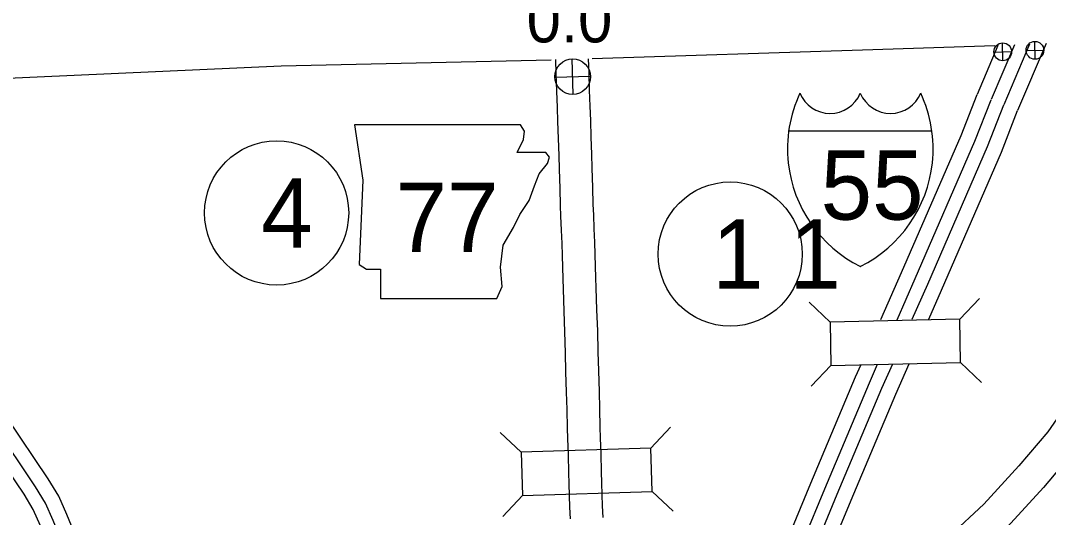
# Model space of a CAD drawing. Extents: x -939622 to -934222, y 1383701 to 1385301.
# Drawn here: x -935576.68 to -935548.43, y 1384547.65 to 1384561.29 of the extents above; entities that cross this region are included whole.
import ezdxf

# ---------------------------------------------------------------- set-up
doc = ezdxf.new("R2010")
doc.units = 0
for name, color, linetype in [('10', 7, 'Continuous'), ('15', 7, 'Continuous'), ('19', 7, 'Continuous'), ('2', 7, 'Continuous'), ('20', 7, 'Continuous'), ('21', 7, 'Continuous'), ('23', 7, 'Continuous'), ('25', 7, 'Continuous'), ('26', 7, 'Continuous'), ('27', 7, 'Continuous')]:
    doc.layers.add(name, color=color, linetype=linetype)

msp = doc.modelspace()

# ---------------------------------------------------------------- linework, layer by layer
at = {"layer": '10'}
for points in [[(-935561.786, 1384554.833), (-935561.799, 1384555.168), (-935561.812, 1384555.53), (-935561.829, 1384555.919), (-935561.839, 1384556.212), (-935561.851, 1384556.675), (-935561.867, 1384557.209), (-935561.878, 1384557.582), (-935561.899, 1384558.051), (-935561.91, 1384558.52), (-935561.922, 1384558.903), (-935561.942, 1384559.346), (-935561.956, 1384559.821), (-935561.967, 1384560.215)], [(-935560.887, 1384554.869), (-935560.9, 1384555.201), (-935560.912, 1384555.565), (-935560.929, 1384555.954), (-935560.939, 1384556.24), (-935560.951, 1384556.7), (-935560.967, 1384557.236), (-935560.978, 1384557.616), (-935560.999, 1384558.082), (-935561.01, 1384558.545), (-935561.023, 1384558.937), (-935561.042, 1384559.38), (-935561.057, 1384559.847), (-935561.067, 1384560.24)], [(-935561.57, 1384547.611), (-935561.583, 1384547.933), (-935561.605, 1384548.566), (-935561.611, 1384548.881), (-935561.625, 1384549.352), (-935561.64, 1384549.809), (-935561.647, 1384550.099), (-935561.661, 1384550.609), (-935561.672, 1384551.081), (-935561.691, 1384551.647), (-935561.703, 1384552.166), (-935561.718, 1384552.742), (-935561.74, 1384553.31), (-935561.761, 1384553.916), (-935561.771, 1384554.197), (-935561.786, 1384554.84)], [(-935560.671, 1384547.648), (-935560.684, 1384547.967), (-935560.705, 1384548.59), (-935560.711, 1384548.904), (-935560.725, 1384549.38), (-935560.74, 1384549.836), (-935560.748, 1384550.123), (-935560.762, 1384550.631), (-935560.772, 1384551.106), (-935560.791, 1384551.672), (-935560.803, 1384552.189), (-935560.819, 1384552.771), (-935560.84, 1384553.343), (-935560.862, 1384553.947), (-935560.871, 1384554.223), (-935560.887, 1384554.862)]]:
    msp.add_lwpolyline(points, dxfattribs=at)
at = {"layer": '15'}
for points in [[(-935546.664, 1384552.885), (-935547.435, 1384551.507), (-935547.888, 1384550.805), (-935548.451, 1384549.994), (-935549.245, 1384549.064), (-935550.202, 1384548.015), (-935551.13, 1384547.155), (-935552.39, 1384546.124), (-935554.177, 1384544.778), (-935556.126, 1384543.201), (-935559.6, 1384540.652)], [(-935545.878, 1384552.445), (-935546.664, 1384551.042), (-935547.14, 1384550.304), (-935547.738, 1384549.443), (-935548.57, 1384548.468), (-935549.563, 1384547.381), (-935550.539, 1384546.476), (-935551.834, 1384545.416), (-935553.623, 1384544.069), (-935555.576, 1384542.488), (-935559.068, 1384539.927)]]:
    msp.add_lwpolyline(points, dxfattribs=at)
at = {"layer": '19'}
for points in [[(-935549.821, 1384560.603), (-935550.392, 1384559.258)], [(-935549.364, 1384560.622), (-935550.005, 1384559.115)], [(-935548.95, 1384560.638), (-935549.66, 1384558.969)], [(-935548.494, 1384560.657), (-935549.277, 1384558.815)], [(-935553.037, 1384553.077), (-935552.469, 1384554.367), (-935550.832, 1384558.134), (-935550.391, 1384559.261)], [(-935552.587, 1384553.075), (-935552.091, 1384554.202), (-935550.451, 1384557.976), (-935550.007, 1384559.11)], [(-935552.173, 1384553.085), (-935551.747, 1384554.052), (-935550.104, 1384557.833), (-935549.658, 1384558.974)], [(-935551.721, 1384553.089), (-935551.369, 1384553.886), (-935549.723, 1384557.676), (-935549.277, 1384558.815)], [(-935574.523, 1384545.597), (-935574.846, 1384546.375), (-935575.409, 1384547.724), (-935575.63, 1384548.229), (-935575.918, 1384548.709), (-935577.07, 1384550.404), (-935578.794, 1384552.829), (-935580.938, 1384555.79), (-935582.044, 1384557.263)], [(-935574.902, 1384545.436), (-935575.227, 1384546.216), (-935575.788, 1384547.562), (-935575.997, 1384548.04), (-935576.266, 1384548.486), (-935577.409, 1384550.168), (-935579.129, 1384552.588), (-935581.27, 1384555.545), (-935582.374, 1384557.015)], [(-935575.247, 1384545.288), (-935575.573, 1384546.072), (-935576.133, 1384547.414), (-935576.331, 1384547.867), (-935576.582, 1384548.284), (-935577.717, 1384549.954), (-935579.434, 1384552.37), (-935581.572, 1384555.322), (-935582.674, 1384556.79)], [(-935560.442, 1384542.19), (-935558.678, 1384543.42), (-935558.062, 1384543.832), (-935557.718, 1384544.156), (-935557.519, 1384544.351), (-935557.396, 1384544.498), (-935557.155, 1384544.794), (-935556.759, 1384545.251), (-935556.447, 1384545.631), (-935556.142, 1384546.085), (-935555.814, 1384546.662), (-935555.532, 1384547.214), (-935554.96, 1384548.588), (-935553.73, 1384551.504), (-935553.581, 1384551.842)], [(-935560.206, 1384541.852), (-935558.445, 1384543.079), (-935557.804, 1384543.508), (-935557.432, 1384543.859), (-935557.216, 1384544.07), (-935557.078, 1384544.235), (-935556.839, 1384544.528), (-935556.443, 1384544.985), (-935556.116, 1384545.385), (-935555.791, 1384545.868), (-935555.451, 1384546.466), (-935555.157, 1384547.041), (-935554.579, 1384548.429), (-935553.351, 1384551.341), (-935553.125, 1384551.854)], [(-935559.991, 1384541.544), (-935558.234, 1384542.769), (-935557.57, 1384543.213), (-935557.172, 1384543.588), (-935556.941, 1384543.815), (-935556.789, 1384543.996), (-935556.552, 1384544.287), (-935556.156, 1384544.744), (-935555.814, 1384545.161), (-935555.472, 1384545.67), (-935555.121, 1384546.288), (-935554.817, 1384546.883), (-935554.234, 1384548.284), (-935553.007, 1384551.192), (-935552.711, 1384551.865)], [(-935559.755, 1384541.206), (-935558.001, 1384542.429), (-935557.312, 1384542.89), (-935556.886, 1384543.291), (-935556.637, 1384543.535), (-935556.471, 1384543.733), (-935556.236, 1384544.022), (-935555.841, 1384544.478), (-935555.483, 1384544.915), (-935555.121, 1384545.453), (-935554.758, 1384546.092), (-935554.442, 1384546.71), (-935553.853, 1384548.124), (-935552.628, 1384551.029), (-935552.26, 1384551.865)]]:
    msp.add_lwpolyline(points, dxfattribs=at)
at = {"layer": '2'}
for points in [[(-935577.699, 1384564.341), (-935577.454, 1384559.69), (-935569.514, 1384560.045), (-935562.097, 1384560.212)], [(-935560.966, 1384560.243), (-935553.545, 1384560.486), (-935549.902, 1384560.606)]]:
    msp.add_lwpolyline(points, dxfattribs=at)
at = {"layer": '20'}
for p, q in [((-935554.432, 1384553.008), (-935555.004, 1384553.556)), ((-935550.869, 1384553.085), (-935550.321, 1384553.657)), ((-935554.407, 1384551.821), (-935554.954, 1384551.249)), ((-935550.843, 1384551.897), (-935550.271, 1384551.349)), ((-935559.361, 1384549.55), (-935558.82, 1384550.128)), ((-935562.924, 1384549.434), (-935563.501, 1384549.976)), ((-935559.323, 1384548.362), (-935558.745, 1384547.821)), ((-935562.885, 1384548.247), (-935563.427, 1384547.669))]:
    msp.add_line(p, q, dxfattribs=at)
for points in [[(-935554.407, 1384551.821), (-935550.843, 1384551.897), (-935550.869, 1384553.085), (-935554.432, 1384553.008)], [(-935562.885, 1384548.247), (-935559.323, 1384548.362), (-935559.361, 1384549.55), (-935562.924, 1384549.434)]]:
    msp.add_lwpolyline(points, close=True, dxfattribs=at)
at = {"layer": '21'}
msp.add_lwpolyline([(-935567.5, 1384558.424), (-935567.272, 1384556.902), (-935567.373, 1384554.593), (-935567.17, 1384554.466), (-935566.79, 1384554.466), (-935566.79, 1384553.654), (-935563.592, 1384553.654), (-935563.44, 1384553.983), (-935563.491, 1384554.516), (-935563.414, 1384555.125), (-935563.135, 1384555.608), (-935562.958, 1384555.963), (-935562.704, 1384556.344), (-935562.552, 1384556.75), (-935562.425, 1384557.079), (-935562.196, 1384557.359), (-935562.146, 1384557.536), (-935562.247, 1384557.663), (-935563.034, 1384557.663), (-935562.856, 1384558.018), (-935562.831, 1384558.247), (-935562.936, 1384558.422)], close=True, dxfattribs=at)
at = {"layer": '23'}
msp.add_line((-935555.567, 1384558.263), (-935551.634, 1384558.263), dxfattribs=at)
for centre, radius, start, end in [((-935551.913, 1384557.75), 3.69, 155.2204, 185.7928), ((-935554.43, 1384559.636), 0.899, 202.1459, 337.3414), ((-935552.771, 1384559.636), 0.899, 202.6586, 337.8541), ((-935555.289, 1384557.75), 3.69, 354.2072, 24.7796), ((-935551.98, 1384557.782), 3.626, 186.3923, 243.4571), ((-935555.221, 1384557.782), 3.626, 296.5429, 353.6077)]:
    msp.add_arc(centre, radius, start, end, dxfattribs=at)
at = {"layer": '26'}
for p, q in [((-935549.682, 1384560.184), (-935549.693, 1384560.672)), ((-935548.795, 1384560.226), (-935548.806, 1384560.714)), ((-935561.494, 1384559.257), (-935561.517, 1384560.234)), ((-935549.932, 1384560.422), (-935549.443, 1384560.434)), ((-935549.045, 1384560.465), (-935548.557, 1384560.476)), ((-935561.994, 1384559.734), (-935561.017, 1384559.757))]:
    msp.add_line(p, q, dxfattribs=at)
for centre, radius in [((-935549.687, 1384560.428), 0.244), ((-935548.801, 1384560.47), 0.244), ((-935561.506, 1384559.745), 0.488)]:
    msp.add_circle(centre, radius, dxfattribs=at)
at = {"layer": '27'}
for centre in [(-935569.642, 1384556.005), (-935557.176, 1384554.877)]:
    msp.add_circle(centre, 1.98, dxfattribs=at)

# ---------------------------------------------------------------- texts
at = {"layer": '21'}
msp.add_text('77', height=1.9008, dxfattribs=at).set_placement((-935566.372, 1384554.936))
at = {"layer": '23'}
msp.add_text('55', height=1.9008, dxfattribs=at).set_placement((-935554.691, 1384555.821))
at = {"layer": '25'}
msp.add_text('0.0', height=1.2672, dxfattribs=at).set_placement((-935562.772, 1384560.687))
at = {"layer": '27'}
for s, height, p in [('4', 1.901, (-935570.067, 1384555.055)), ('1 1', 1.9008, (-935557.672, 1384553.927))]:
    msp.add_text(s, height=height, dxfattribs=at).set_placement(p)

doc.saveas('drawing.dxf')
